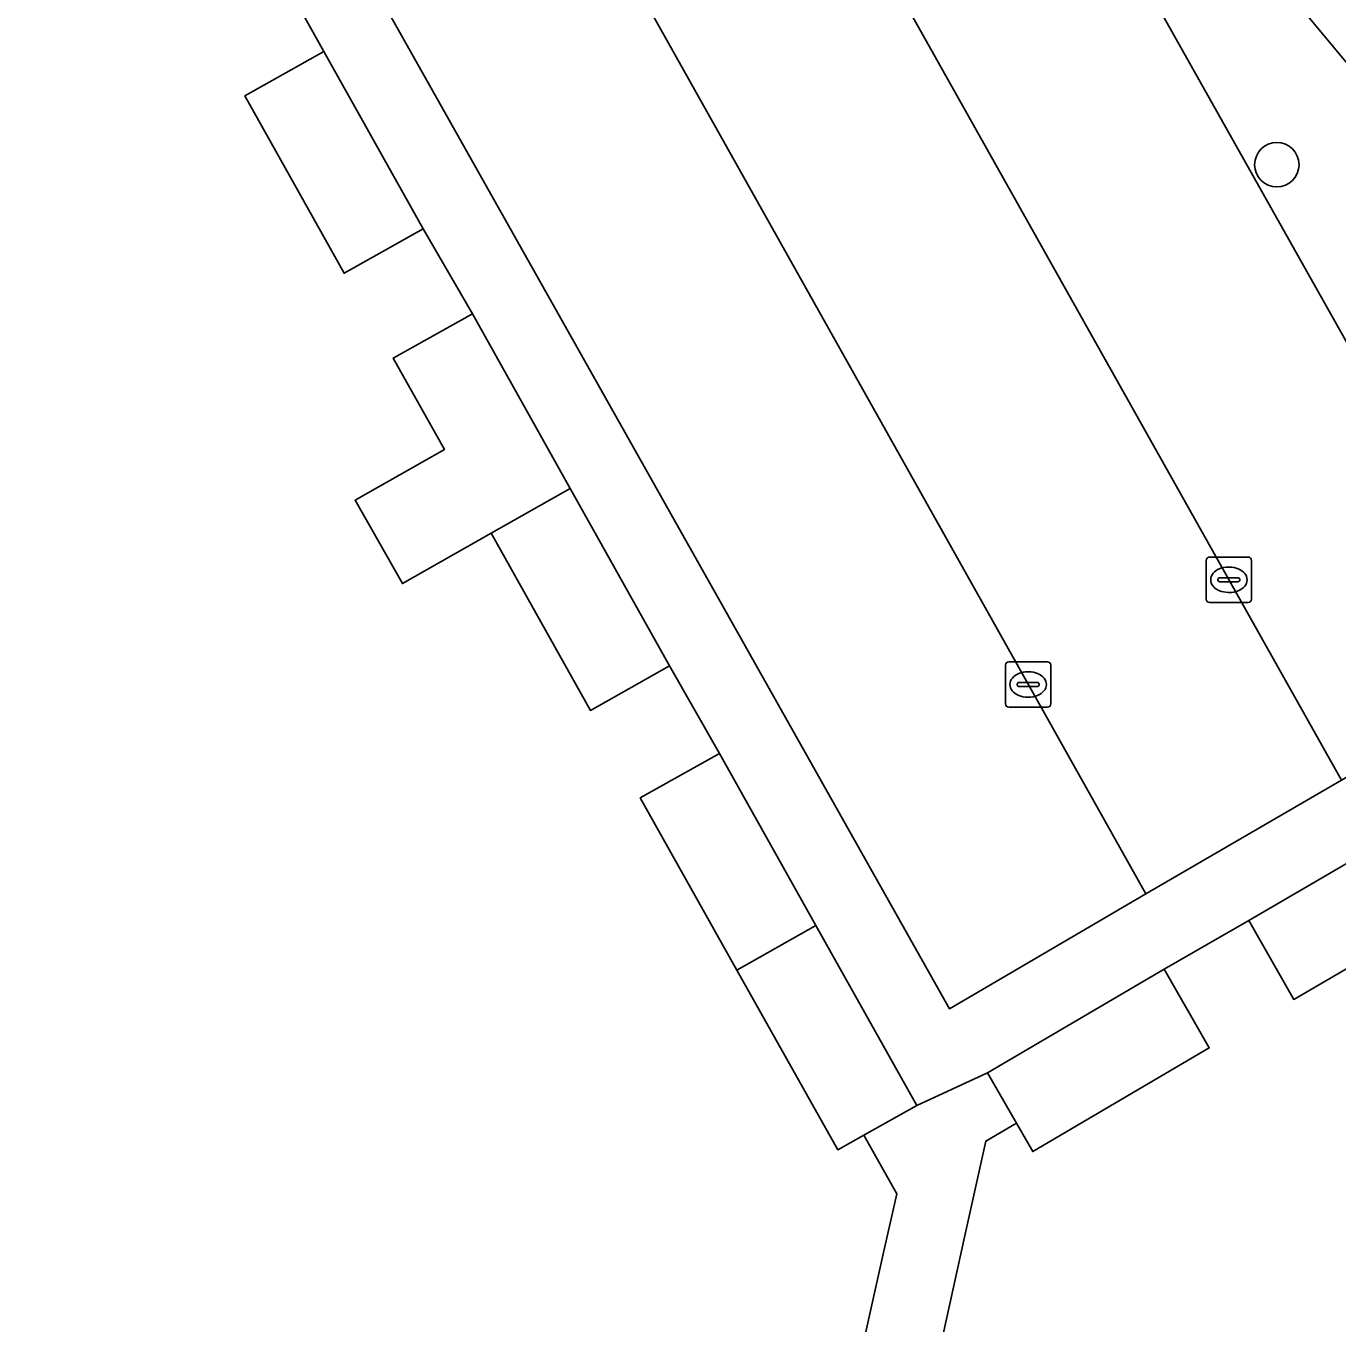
# Model space of a CAD drawing. Extents: x 160377 to 161131, y 383938 to 384853.
# Drawn here: x 160885.83 to 160914.72, y 384449.67 to 384478.24 of the extents above; entities that cross this region are included whole.
import ezdxf

# ---------------------------------------------------------------- set-up
doc = ezdxf.new("R2010")
doc.units = 0
for name, color, linetype in [('IMGEO_Boom', 7, 'Continuous'), ('IMGEO_Erf', 7, 'Continuous'), ('IMGEO_Groenvoorziening', 7, 'Continuous'), ('IMGEO_Kolk', 7, 'Continuous'), ('IMGEO_Pand', 7, 'Continuous'), ('IMGEO_Parkeervlak_open', 7, 'Continuous'), ('IMGEO_Rijbaan_lokaal_open', 7, 'Continuous'), ('IMGEO_Voetpad_open', 7, 'Continuous')]:
    doc.layers.add(name, color=color, linetype=linetype)

msp = doc.modelspace()

# ---------------------------------------------------------------- linework, layer by layer
at = {"layer": 'IMGEO_Boom'}
msp.add_circle((160913.377, 384475.192), 0.489, dxfattribs=at)
at = {"layer": 'IMGEO_Erf'}
for points in [[(160904.065, 384448.337), (160904.7, 384451.172), (160905.004, 384452.531), (160904.281, 384453.821), (160903.705, 384453.499), (160901.485, 384457.452), (160899.354, 384461.247), (160901.099, 384462.224), (160900.002, 384464.153), (160898.257, 384463.176), (160896.075, 384467.076), (160894.117, 384465.966), (160893.076, 384467.803), (160895.044, 384468.918), (160893.917, 384470.932), (160895.662, 384471.909), (160894.577, 384473.778), (160892.832, 384472.801), (160890.643, 384476.705), (160892.388, 384477.683), (160890.98, 384480.212), (160888.473, 384478.799), (160886.591, 384481.924), (160874.22, 384479.807)], [(160947.242, 384438.586), (160926.087, 384464.009), (160922.39, 384461.856), (160921.396, 384463.591), (160920.439, 384463.023), (160921.433, 384461.288), (160917.627, 384459.07), (160913.75, 384456.811), (160912.757, 384458.546), (160910.893, 384457.479), (160911.887, 384455.743), (160908.001, 384453.461), (160907.645, 384454.082), (160906.964, 384453.692), (160906.499, 384451.573), (160905.708, 384447.973)]]:
    msp.add_lwpolyline(points, dxfattribs=at)
at = {"layer": 'IMGEO_Groenvoorziening'}
msp.add_lwpolyline([(160917.392, 384470.315), (160919.313, 384471.915), (160919.426, 384472.015), (160905.117, 384489.21), (160904.957, 384488.99), (160918.985, 384464.045), (160919.172, 384463.953), (160920.463, 384464.739), (160916.479, 384469.545)], close=True, dxfattribs=at)
at = {"layer": 'IMGEO_Kolk'}
for p, q in [((160911.895, 384466.552), (160912.747, 384466.552)), ((160911.82, 384465.626), (160911.82, 384466.478)), ((160912.308, 384466.332), (160912.333, 384466.332)), ((160912.821, 384466.478), (160912.821, 384465.626)), ((160912.079, 384466.046), (160912.079, 384466.058)), ((160912.517, 384466.009), (160912.119, 384466.009)), ((160912.122, 384466.095), (160912.52, 384466.095)), ((160912.563, 384466.058), (160912.563, 384466.046)), ((160912.331, 384465.772), (160912.306, 384465.772)), ((160912.747, 384465.552), (160911.895, 384465.552)), ((160907.474, 384464.245), (160908.326, 384464.245)), ((160907.399, 384463.319), (160907.399, 384464.171)), ((160907.887, 384464.025), (160907.912, 384464.025)), ((160908.4, 384464.171), (160908.4, 384463.319)), ((160907.658, 384463.739), (160907.658, 384463.751)), ((160908.096, 384463.702), (160907.698, 384463.702)), ((160907.701, 384463.788), (160908.099, 384463.788)), ((160908.142, 384463.751), (160908.142, 384463.739)), ((160907.91, 384463.465), (160907.885, 384463.465)), ((160908.326, 384463.245), (160907.474, 384463.245))]:
    msp.add_line(p, q, dxfattribs=at)
for points in [[(160911.895, 384466.552), (160912.747, 384466.552)], [(160911.82, 384465.626), (160911.82, 384466.478)], [(160912.821, 384466.478), (160912.821, 384465.626)], [(160912.747, 384465.552), (160911.895, 384465.552)], [(160907.474, 384464.245), (160908.326, 384464.245)], [(160907.399, 384463.319), (160907.399, 384464.171)], [(160908.4, 384464.171), (160908.4, 384463.319)], [(160908.326, 384463.245), (160907.474, 384463.245)]]:
    msp.add_lwpolyline(points, dxfattribs=at)
for centre, radius, start, end in [((160911.897, 384466.476), 0.0765, 91.552, 178.448), ((160911.897, 384466.476), 0.0765, 91.552, 178.448), ((160912.745, 384466.476), 0.0765, 1.552, 88.448), ((160912.745, 384466.476), 0.0765, 1.552, 88.448), ((160912.119, 384466.055), 0.0403, 85.8775, 175.7526), ((160912.116, 384466.045), 0.0366, 178.938, 274.7102), ((160912.52, 384466.052), 0.043, 264.8664, 352.4533), ((160912.524, 384466.057), 0.0386, 1.7309, 96.639), ((160911.897, 384465.628), 0.0765, 181.552, 268.448), ((160911.897, 384465.628), 0.0765, 181.552, 268.448), ((160912.745, 384465.628), 0.0765, 271.552, 358.448), ((160912.745, 384465.628), 0.0765, 271.552, 358.448), ((160907.476, 384464.169), 0.0765, 91.552, 178.448), ((160907.476, 384464.169), 0.0765, 91.552, 178.448), ((160908.324, 384464.169), 0.0765, 1.552, 88.448), ((160908.324, 384464.169), 0.0765, 1.552, 88.448), ((160907.698, 384463.748), 0.0403, 85.8775, 175.7526), ((160907.695, 384463.738), 0.0366, 178.938, 274.7102), ((160908.099, 384463.745), 0.043, 264.8664, 352.4533), ((160908.103, 384463.75), 0.0386, 1.7309, 96.639), ((160907.476, 384463.321), 0.0765, 181.552, 268.448), ((160907.476, 384463.321), 0.0765, 181.552, 268.448), ((160908.324, 384463.321), 0.0765, 271.552, 358.448), ((160908.324, 384463.321), 0.0765, 271.552, 358.448)]:
    msp.add_arc(centre, radius, start, end, dxfattribs=at)
for centre, major_axis, ratio, start_param, end_param in [((160912.307, 384466.052), (-0.387, 0.002), 0.722429, 4.712389, 7.853982), ((160912.332, 384466.052), (-0.39, 0.002), 0.717154, 1.570796, 4.712389), ((160907.886, 384463.745), (-0.387, 0.002), 0.722429, 4.712389, 7.853982), ((160907.911, 384463.745), (-0.39, 0.002), 0.717154, 1.570796, 4.712389)]:
    msp.add_ellipse(centre, major_axis=major_axis, ratio=ratio, start_param=start_param, end_param=end_param, dxfattribs=at)
at = {"layer": 'IMGEO_Pand'}
msp.add_lwpolyline([(160919.43, 384493.864), (160905.117, 384489.21), (160919.426, 384472.015), (160923.828, 384466.724), (160924.79, 384465.568), (160926.087, 384464.009), (160947.242, 384438.586), (160962.449, 384447.151), (160959.479, 384452.401), (160957.425, 384456.088), (160957.289, 384456.332)], dxfattribs=at)
for points in [[(160894.577, 384473.778), (160892.388, 384477.683), (160890.643, 384476.705), (160892.832, 384472.801)], [(160895.662, 384471.909), (160893.917, 384470.932), (160895.044, 384468.918), (160893.076, 384467.803), (160894.117, 384465.966), (160896.075, 384467.076), (160897.815, 384468.062)], [(160897.815, 384468.062), (160896.075, 384467.076), (160898.257, 384463.176), (160900.002, 384464.153)], [(160903.226, 384458.437), (160901.099, 384462.224), (160899.354, 384461.247), (160901.485, 384457.452)], [(160916.648, 384460.814), (160912.757, 384458.546), (160913.75, 384456.811), (160917.627, 384459.07)], [(160903.226, 384458.437), (160901.485, 384457.452), (160903.705, 384453.499), (160904.281, 384453.821), (160905.45, 384454.476)], [(160911.887, 384455.743), (160910.893, 384457.479), (160907.007, 384455.196), (160907.645, 384454.082), (160908.001, 384453.461)]]:
    msp.add_lwpolyline(points, close=True, dxfattribs=at)
at = {"layer": 'IMGEO_Parkeervlak_open'}
for points in [[(160904.957, 384488.99), (160900.28, 384487.492), (160914.799, 384461.638), (160918.985, 384464.045)], [(160910.495, 384459.132), (160895.466, 384485.92), (160890.548, 384484.346), (160906.167, 384456.603)]]:
    msp.add_lwpolyline(points, close=True, dxfattribs=at)
at = {"layer": 'IMGEO_Rijbaan_lokaal_open'}
msp.add_lwpolyline([(160910.495, 384459.132), (160914.799, 384461.638), (160900.28, 384487.492), (160899.969, 384488.36), (160895.161, 384486.823), (160895.466, 384485.92)], close=True, dxfattribs=at)
at = {"layer": 'IMGEO_Voetpad_open'}
for points in [[(160914.799, 384461.638), (160910.495, 384459.132), (160906.167, 384456.603), (160890.548, 384484.346), (160895.466, 384485.92), (160895.161, 384486.823), (160899.969, 384488.36), (160900.28, 384487.492), (160904.957, 384488.99), (160905.117, 384489.21), (160919.43, 384493.864)], [(160859.436, 384479.631), (160869.823, 384482.963), (160870.505, 384480.872), (160872.861, 384482.207), (160874.22, 384479.807), (160886.591, 384481.924), (160889.168, 384483.391), (160890.98, 384480.212), (160892.388, 384477.683), (160894.577, 384473.778), (160895.662, 384471.909), (160897.815, 384468.062), (160900.002, 384464.153), (160901.099, 384462.224), (160903.226, 384458.437), (160905.45, 384454.476), (160907.007, 384455.196), (160910.893, 384457.479), (160912.757, 384458.546), (160916.648, 384460.814)], [(160905.708, 384447.973), (160906.499, 384451.573), (160906.964, 384453.692), (160907.645, 384454.082), (160907.007, 384455.196), (160905.45, 384454.476), (160904.281, 384453.821), (160905.004, 384452.531), (160904.7, 384451.172), (160904.065, 384448.337)]]:
    msp.add_lwpolyline(points, dxfattribs=at)

doc.saveas('drawing.dxf')
